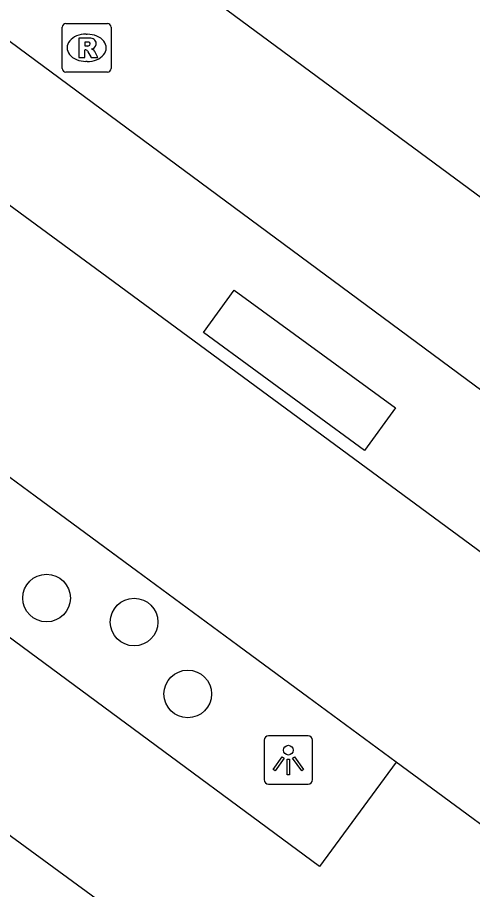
# Model space of a CAD drawing. Extents: x 161087 to 161922, y 382574 to 383873.
# Drawn here: x 161362.62 to 161371.97, y 383536.23 to 383554.13 of the extents above; entities that cross this region are included whole.
import ezdxf

# ---------------------------------------------------------------- set-up
doc = ezdxf.new("R2010")
doc.units = 0
for name, color, linetype in [('IMGEO_Boom', 7, 'Continuous'), ('IMGEO_Fietspad_gesloten', 7, 'Continuous'), ('IMGEO_Lichtpunt', 7, 'Continuous'), ('IMGEO_OVBaan_gesloten', 7, 'Continuous'), ('IMGEO_Pand', 7, 'Continuous'), ('IMGEO_Rioolput', 7, 'Continuous'), ('IMGEO_Voetpad_gesloten', 7, 'Continuous'), ('IMGEO_Voetpad_open', 7, 'Continuous')]:
    doc.layers.add(name, color=color, linetype=linetype)

msp = doc.modelspace()

# ---------------------------------------------------------------- linework, layer by layer
at = {"layer": 'IMGEO_Boom'}
for centre in [(161363.221, 383542.212), (161365.019, 383541.719), (161366.12, 383540.242)]:
    msp.add_circle(centre, 0.489, dxfattribs=at)
at = {"layer": 'IMGEO_Fietspad_gesloten'}
for points in [[(161356.043, 383555.001), (161356.248, 383554.848), (161364.353, 383548.887), (161384.036, 383534.394)], [(161370.397, 383538.844), (161361.552, 383545.357), (161361.525, 383545.377)], [(161376.98, 383533.997), (161370.397, 383538.844)]]:
    msp.add_lwpolyline(points, dxfattribs=at)
at = {"layer": 'IMGEO_Lichtpunt'}
for p, q in [((161368.589, 383539.385), (161367.781, 383539.385)), ((161368.589, 383539.385), (161367.781, 383539.385)), ((161367.687, 383539.29), (161367.687, 383538.483)), ((161367.687, 383539.29), (161367.687, 383538.483)), ((161368.683, 383538.483), (161368.683, 383539.29)), ((161368.683, 383538.483), (161368.683, 383539.29)), ((161367.781, 383538.389), (161368.589, 383538.389)), ((161367.781, 383538.389), (161368.589, 383538.389))]:
    msp.add_line(p, q, dxfattribs=at)
for points in [[(161368.061, 383538.954), (161368.1, 383538.926), (161367.912, 383538.664), (161367.874, 383538.691), (161368.061, 383538.954)], [(161368.273, 383538.926), (161368.311, 383538.953), (161368.498, 383538.691), (161368.459, 383538.663), (161368.273, 383538.926)], [(161368.163, 383538.906), (161368.21, 383538.906), (161368.21, 383538.584), (161368.163, 383538.584), (161368.163, 383538.906)]]:
    msp.add_lwpolyline(points, dxfattribs=at)
msp.add_circle((161368.186, 383539.088), 0.0994, dxfattribs=at)
for centre, start, end in [((161367.781, 383539.29), 90, 180), ((161367.781, 383539.29), 90, 180), ((161368.589, 383539.29), 0, 90), ((161368.589, 383539.29), 0, 90), ((161367.781, 383538.483), 180, 270), ((161367.781, 383538.483), 180, 270), ((161368.589, 383538.483), 270, 0), ((161368.589, 383538.483), 270, 360)]:
    msp.add_arc(centre, 0.0946, start, end, dxfattribs=at)
at = {"layer": 'IMGEO_OVBaan_gesloten'}
for points in [[(161351.148, 383567.363), (161353.185, 383565), (161356.474, 383562.003), (161375.276, 383548.121), (161387.371, 383539.14), (161426.771, 383510.12)], [(161385.611, 383536.518), (161385.533, 383536.576), (161373.37, 383545.571), (161361.784, 383554.138), (161357.636, 383557.181)]]:
    msp.add_lwpolyline(points, dxfattribs=at)
at = {"layer": 'IMGEO_Pand'}
msp.add_lwpolyline([(161358.018, 383540.596), (161374.723, 383528.36)], dxfattribs=at)
at = {"layer": 'IMGEO_Rioolput'}
for p, q in [((161363.619, 383554.009), (161364.471, 383554.009)), ((161363.544, 383553.083), (161363.544, 383553.935)), ((161364.545, 383553.935), (161364.545, 383553.083)), ((161364.032, 383553.789), (161364.057, 383553.789)), ((161364.055, 383553.229), (161364.03, 383553.229)), ((161364.471, 383553.009), (161363.619, 383553.009))]:
    msp.add_line(p, q, dxfattribs=at)
for points in [[(161363.619, 383554.009), (161364.471, 383554.009)], [(161363.544, 383553.083), (161363.544, 383553.935)], [(161364.545, 383553.935), (161364.545, 383553.083)], [(161364.133, 383553.707), (161363.881, 383553.709), (161363.881, 383553.309)], [(161364.059, 383553.628), (161364.005, 383553.628), (161364.005, 383553.547)], [(161363.881, 383553.309), (161364.005, 383553.309), (161364.005, 383553.471), (161364.016, 383553.471)], [(161364.005, 383553.547), (161364.057, 383553.547)], [(161364.063, 383553.442), (161364.134, 383553.309), (161364.274, 383553.309), (161364.209, 383553.435)], [(161364.471, 383553.009), (161363.619, 383553.009)]]:
    msp.add_lwpolyline(points, dxfattribs=at)
for centre, radius, start, end in [((161363.621, 383553.933), 0.0765, 91.552, 178.448), ((161363.621, 383553.933), 0.0765, 91.552, 178.448), ((161364.469, 383553.933), 0.0765, 1.552, 88.448), ((161364.469, 383553.933), 0.0765, 1.552, 88.448), ((161364.065, 383553.532), 0.0964, 77.0061, 93.1865), ((161364.132, 383553.597), 0.109, 350.3612, 89.416), ((161364.015, 383553.418), 0.0533, 26.0293, 88.6989), ((161364.041, 383553.736), 0.19, 274.7715, 282.9687), ((161364.079, 383553.589), 0.0378, 276.6634, 79.6772), ((161364.13, 383553.597), 0.112, 277.5842, 350.9817), ((161364.114, 383553.382), 0.108, 29.5134, 73.7905), ((161363.621, 383553.085), 0.0765, 181.552, 268.448), ((161363.621, 383553.085), 0.0765, 181.552, 268.448), ((161364.469, 383553.085), 0.0765, 271.552, 358.448), ((161364.469, 383553.085), 0.0765, 271.552, 358.448)]:
    msp.add_arc(centre, radius, start, end, dxfattribs=at)
for centre, major_axis, ratio, start_param, end_param in [((161364.031, 383553.509), (-0.387, 0.002), 0.722429, 4.712389, 7.853982), ((161364.056, 383553.509), (-0.39, 0.002), 0.717154, 1.570796, 4.712389)]:
    msp.add_ellipse(centre, major_axis=major_axis, ratio=ratio, start_param=start_param, end_param=end_param, dxfattribs=at)
at = {"layer": 'IMGEO_Voetpad_gesloten'}
msp.add_lwpolyline([(161369.748, 383545.24), (161366.442, 383547.664), (161367.072, 383548.53), (161370.386, 383546.116), (161369.748, 383545.24)], dxfattribs=at)
at = {"layer": 'IMGEO_Voetpad_open'}
msp.add_lwpolyline([(161370.397, 383538.844), (161368.823, 383536.697), (161359.96, 383543.243)], dxfattribs=at)

doc.saveas('drawing.dxf')
